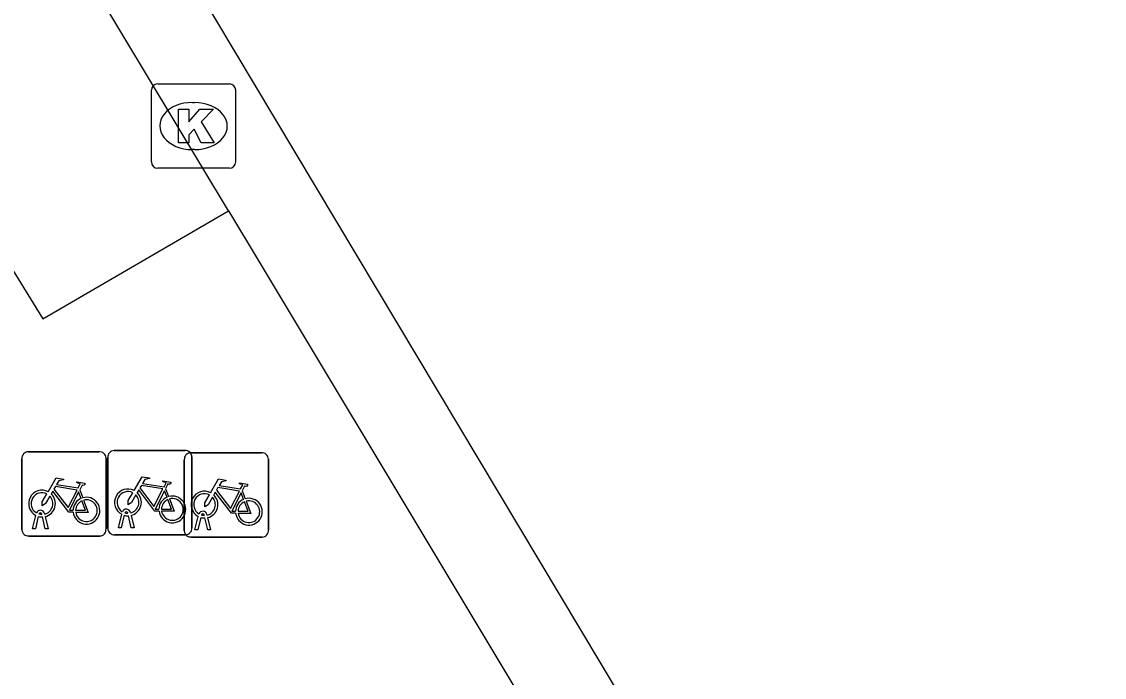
# Model space of a CAD drawing. Extents: x 160379 to 161131, y 383940 to 384849.
# Drawn here: x 161086.27 to 161099.13, y 384389.24 to 384397.03 of the extents above; entities that cross this region are included whole.
import ezdxf

# ---------------------------------------------------------------- set-up
doc = ezdxf.new("R2010")
doc.units = 0
for name, color, linetype in [('IMGEO_Fietsenrek', 7, 'Continuous'), ('IMGEO_Fietspad_gesloten', 7, 'Continuous'), ('IMGEO_Fietspad_open', 7, 'Continuous'), ('IMGEO_Kolk', 7, 'Continuous'), ('IMGEO_Voetpad_open', 7, 'Continuous')]:
    doc.layers.add(name, color=color, linetype=linetype)

msp = doc.modelspace()

# ---------------------------------------------------------------- linework, layer by layer
at = {"layer": 'IMGEO_Fietsenrek'}
for p, q in [((161086.348, 384391.922), (161087.189, 384391.922)), ((161087.189, 384391.922), (161086.348, 384391.922)), ((161087.368, 384391.936), (161088.209, 384391.936)), ((161088.209, 384391.936), (161087.368, 384391.936)), ((161088.277, 384391.91), (161089.118, 384391.91)), ((161089.118, 384391.91), (161088.277, 384391.91)), ((161086.273, 384390.997), (161086.273, 384391.838)), ((161086.273, 384391.838), (161086.273, 384390.997)), ((161087.273, 384391.847), (161087.273, 384391.006)), ((161087.273, 384391.006), (161087.273, 384391.847)), ((161087.293, 384391.011), (161087.293, 384391.852)), ((161087.293, 384391.852), (161087.293, 384391.011)), ((161088.202, 384390.985), (161088.202, 384391.826)), ((161088.202, 384391.826), (161088.202, 384390.985)), ((161088.293, 384391.861), (161088.293, 384391.02)), ((161088.293, 384391.02), (161088.293, 384391.861)), ((161089.202, 384391.835), (161089.202, 384390.994)), ((161089.202, 384390.994), (161089.202, 384391.835)), ((161086.96, 384391.471), (161086.996, 384391.376)), ((161087.98, 384391.485), (161088.016, 384391.39)), ((161088.889, 384391.459), (161088.925, 384391.364)), ((161086.4, 384391.006), (161086.439, 384391.166)), ((161086.469, 384391.154), (161086.434, 384391.006)), ((161086.511, 384391.178), (161086.51, 384391.182)), ((161086.552, 384391.006), (161086.518, 384391.148)), ((161086.542, 384391.189), (161086.543, 384391.182)), ((161086.55, 384391.152), (161086.585, 384391.006)), ((161087.42, 384391.02), (161087.459, 384391.18)), ((161087.489, 384391.168), (161087.454, 384391.02)), ((161087.531, 384391.192), (161087.53, 384391.196)), ((161087.572, 384391.02), (161087.538, 384391.162)), ((161087.562, 384391.203), (161087.563, 384391.196)), ((161087.57, 384391.166), (161087.605, 384391.02)), ((161088.329, 384390.994), (161088.368, 384391.154)), ((161088.398, 384391.142), (161088.363, 384390.994)), ((161088.44, 384391.166), (161088.439, 384391.17)), ((161088.481, 384390.994), (161088.447, 384391.136)), ((161088.471, 384391.177), (161088.472, 384391.17)), ((161088.479, 384391.14), (161088.514, 384390.994)), ((161086.434, 384391.006), (161086.4, 384391.006)), ((161086.585, 384391.006), (161086.552, 384391.006)), ((161087.454, 384391.02), (161087.42, 384391.02)), ((161087.605, 384391.02), (161087.572, 384391.02)), ((161088.363, 384390.994), (161088.329, 384390.994)), ((161088.514, 384390.994), (161088.481, 384390.994)), ((161087.198, 384390.922), (161086.357, 384390.922)), ((161086.357, 384390.922), (161087.198, 384390.922)), ((161088.218, 384390.936), (161087.377, 384390.936)), ((161087.377, 384390.936), (161088.218, 384390.936)), ((161089.127, 384390.91), (161088.286, 384390.91)), ((161088.286, 384390.91), (161089.127, 384390.91))]:
    msp.add_line(p, q, dxfattribs=at)
for points in [[(161087.606, 384391.462), (161087.701, 384391.626), (161087.787, 384391.612), (161087.789, 384391.603), (161087.733, 384391.592), (161087.706, 384391.547), (161087.962, 384391.506)], [(161086.586, 384391.448), (161086.681, 384391.612), (161086.767, 384391.598), (161086.769, 384391.589), (161086.713, 384391.578), (161086.686, 384391.533), (161086.942, 384391.492)], [(161086.929, 384391.467), (161086.672, 384391.508), (161086.655, 384391.479), (161086.822, 384391.259), (161086.929, 384391.467)], [(161086.942, 384391.492), (161086.967, 384391.541), (161086.961, 384391.545), (161086.938, 384391.549), (161086.926, 384391.556), (161086.925, 384391.559), (161086.927, 384391.564), (161087.022, 384391.549), (161087.024, 384391.539), (161087.014, 384391.526), (161087.002, 384391.52), (161086.988, 384391.526), (161086.96, 384391.471)], [(161087.949, 384391.481), (161087.692, 384391.522), (161087.675, 384391.493), (161087.842, 384391.273), (161087.949, 384391.481)], [(161087.962, 384391.506), (161087.987, 384391.555), (161087.981, 384391.559), (161087.958, 384391.563), (161087.946, 384391.57), (161087.945, 384391.573), (161087.947, 384391.578), (161088.042, 384391.563), (161088.044, 384391.553), (161088.034, 384391.54), (161088.022, 384391.534), (161088.008, 384391.54), (161087.98, 384391.485)], [(161088.515, 384391.436), (161088.61, 384391.6), (161088.696, 384391.586), (161088.698, 384391.577), (161088.642, 384391.566), (161088.615, 384391.521), (161088.871, 384391.48)], [(161088.858, 384391.455), (161088.601, 384391.496), (161088.584, 384391.467), (161088.751, 384391.247), (161088.858, 384391.455)], [(161088.871, 384391.48), (161088.896, 384391.529), (161088.89, 384391.533), (161088.867, 384391.537), (161088.855, 384391.544), (161088.854, 384391.547), (161088.856, 384391.552), (161088.951, 384391.537), (161088.953, 384391.527), (161088.943, 384391.514), (161088.931, 384391.508), (161088.917, 384391.514), (161088.889, 384391.459)], [(161086.607, 384391.396), (161086.555, 384391.306), (161086.515, 384391.281), (161086.516, 384391.328), (161086.571, 384391.422)], [(161086.882, 384391.204), (161086.832, 384391.204), (161086.641, 384391.455), (161086.622, 384391.423)], [(161086.977, 384391.369), (161086.947, 384391.446), (161086.838, 384391.228), (161086.881, 384391.228)], [(161087.627, 384391.41), (161087.575, 384391.32), (161087.535, 384391.294), (161087.536, 384391.342), (161087.591, 384391.436)], [(161087.902, 384391.218), (161087.852, 384391.218), (161087.661, 384391.469), (161087.642, 384391.437)], [(161087.997, 384391.383), (161087.967, 384391.46), (161087.858, 384391.242), (161087.901, 384391.242)], [(161088.536, 384391.384), (161088.484, 384391.294), (161088.444, 384391.269), (161088.445, 384391.316), (161088.5, 384391.41)], [(161088.811, 384391.192), (161088.761, 384391.192), (161088.57, 384391.443), (161088.551, 384391.411)], [(161088.906, 384391.357), (161088.876, 384391.434), (161088.767, 384391.216), (161088.81, 384391.216)], [(161086.911, 384391.228), (161087.031, 384391.227), (161086.987, 384391.341)], [(161087.007, 384391.348), (161087.062, 384391.203), (161086.912, 384391.203)], [(161087.931, 384391.242), (161088.051, 384391.241), (161088.007, 384391.355)], [(161088.027, 384391.362), (161088.082, 384391.217), (161087.932, 384391.217)], [(161088.84, 384391.216), (161088.96, 384391.215), (161088.916, 384391.329)], [(161088.936, 384391.336), (161088.991, 384391.191), (161088.841, 384391.191)]]:
    msp.add_lwpolyline(points, dxfattribs=at)
for centre, radius, start, end in [((161086.351, 384391.844), 0.0779, 92.4484, 184.2845), ((161086.351, 384391.844), 0.0779, 92.4484, 184.2845), ((161087.195, 384391.844), 0.0779, 2.4484, 94.2845), ((161087.195, 384391.844), 0.0779, 2.4484, 94.2845), ((161087.371, 384391.858), 0.0779, 92.4484, 184.2845), ((161087.371, 384391.858), 0.0779, 92.4484, 184.2845), ((161088.28, 384391.832), 0.0779, 92.4484, 184.2845), ((161088.28, 384391.832), 0.0779, 92.4484, 184.2845), ((161088.215, 384391.858), 0.0779, 2.4484, 94.2845), ((161088.215, 384391.858), 0.0779, 2.4484, 94.2845), ((161089.124, 384391.832), 0.0779, 2.4484, 94.2845), ((161089.124, 384391.832), 0.0779, 2.4484, 94.2845), ((161086.513, 384391.307), 0.159, 62.6766, 242.1369), ((161086.513, 384391.307), 0.129, 63.3192, 238.903), ((161086.513, 384391.307), 0.129, 283.6043, 43.4302), ((161086.513, 384391.307), 0.159, 283.5766, 46.6042), ((161087.04, 384391.223), 0.159, 113.3408, 178.3217), ((161087.04, 384391.223), 0.159, 187.0065, 105.7708), ((161087.533, 384391.321), 0.159, 62.6766, 242.1369), ((161087.533, 384391.321), 0.129, 63.3192, 238.903), ((161087.533, 384391.321), 0.129, 283.6043, 43.4302), ((161087.533, 384391.321), 0.159, 283.5766, 46.6042), ((161088.06, 384391.237), 0.159, 113.3408, 178.3217), ((161088.06, 384391.237), 0.159, 187.0065, 105.7708), ((161088.442, 384391.295), 0.159, 62.6766, 242.1369), ((161088.442, 384391.295), 0.129, 63.3192, 238.903), ((161088.442, 384391.295), 0.129, 283.6043, 43.4302), ((161088.442, 384391.295), 0.159, 283.5766, 46.6042), ((161088.969, 384391.211), 0.159, 187.0065, 105.7708), ((161087.04, 384391.223), 0.129, 113.923, 177.9556), ((161087.04, 384391.223), 0.129, 188.6715, 104.5883), ((161087.513, 384391.192), 0.0499, 12.8025, 158.6934), ((161088.06, 384391.237), 0.129, 113.923, 177.9556), ((161088.06, 384391.237), 0.129, 188.6715, 104.5883), ((161088.969, 384391.211), 0.159, 113.3408, 178.3217), ((161088.969, 384391.211), 0.129, 113.923, 177.9556), ((161088.969, 384391.211), 0.129, 188.6715, 104.5883), ((161086.493, 384391.178), 0.0499, 12.8025, 158.6934), ((161086.513, 384391.307), 0.159, 253.9967, 271.7867), ((161086.493, 384391.178), 0.0174, 12.8025, 163.4502), ((161086.513, 384391.307), 0.129, 253.415, 269.0204), ((161087.533, 384391.321), 0.159, 253.9967, 271.7867), ((161087.513, 384391.192), 0.0174, 12.8025, 163.4502), ((161087.533, 384391.321), 0.129, 253.415, 269.0204), ((161088.422, 384391.166), 0.0499, 12.8025, 158.6934), ((161088.442, 384391.295), 0.159, 253.9967, 271.7867), ((161088.422, 384391.166), 0.0174, 12.8025, 163.4502), ((161088.442, 384391.295), 0.129, 253.415, 269.0204), ((161086.351, 384391), 0.0779, 182.4484, 274.2845), ((161086.351, 384391), 0.0779, 182.4484, 274.2845), ((161087.195, 384391), 0.0779, 272.4484, 4.2845), ((161087.195, 384391), 0.0779, 272.4484, 4.2845), ((161087.371, 384391.014), 0.0779, 182.4484, 274.2845), ((161087.371, 384391.014), 0.0779, 182.4484, 274.2845), ((161088.28, 384390.988), 0.0779, 182.4484, 274.2845), ((161088.28, 384390.988), 0.0779, 182.4484, 274.2845), ((161088.215, 384391.014), 0.0779, 272.4484, 4.2845), ((161088.215, 384391.014), 0.0779, 272.4484, 4.2845), ((161089.124, 384390.988), 0.0779, 272.4484, 4.2845), ((161089.124, 384390.988), 0.0779, 272.4484, 4.2845)]:
    msp.add_arc(centre, radius, start, end, dxfattribs=at)
at = {"layer": 'IMGEO_Fietspad_gesloten'}
msp.add_lwpolyline([(161079.487, 384411.231), (161083.732, 384404.781), (161087.596, 384398.692), (161098.918, 384379.758)], dxfattribs=at)
at = {"layer": 'IMGEO_Fietspad_open'}
for points in [[(161088.726, 384394.782), (161086.839, 384397.924), (161083.315, 384403.535), (161082.836, 384404.298)], [(161088.726, 384394.782), (161089.091, 384394.175), (161095.813, 384382.982), (161099.126, 384377.372)]]:
    msp.add_lwpolyline(points, dxfattribs=at)
at = {"layer": 'IMGEO_Kolk'}
for p, q in [((161087.886, 384396.288), (161088.738, 384396.288)), ((161087.811, 384395.362), (161087.811, 384396.214)), ((161088.812, 384396.214), (161088.812, 384395.362)), ((161088.299, 384396.068), (161088.324, 384396.068)), ((161088.322, 384395.508), (161088.297, 384395.508)), ((161088.738, 384395.288), (161087.886, 384395.288))]:
    msp.add_line(p, q, dxfattribs=at)
for points in [[(161087.886, 384396.288), (161088.738, 384396.288)], [(161087.811, 384395.362), (161087.811, 384396.214)], [(161088.812, 384396.214), (161088.812, 384395.362)], [(161088.132, 384395.988), (161088.255, 384395.988), (161088.255, 384395.837), (161088.385, 384395.988), (161088.549, 384395.988), (161088.403, 384395.837), (161088.556, 384395.588), (161088.404, 384395.588), (161088.319, 384395.752), (161088.255, 384395.685), (161088.255, 384395.588), (161088.132, 384395.588), (161088.132, 384395.988)], [(161088.738, 384395.288), (161087.886, 384395.288)]]:
    msp.add_lwpolyline(points, dxfattribs=at)
for centre, start, end in [((161087.888, 384396.212), 91.552, 178.448), ((161087.888, 384396.212), 91.552, 178.448), ((161088.736, 384396.212), 1.552, 88.448), ((161088.736, 384396.212), 1.552, 88.448), ((161087.888, 384395.364), 181.552, 268.448), ((161087.888, 384395.364), 181.552, 268.448), ((161088.736, 384395.364), 271.552, 358.448), ((161088.736, 384395.364), 271.552, 358.448)]:
    msp.add_arc(centre, 0.0765, start, end, dxfattribs=at)
for centre, major_axis, ratio, start_param, end_param in [((161088.298, 384395.788), (-0.387, 0.002), 0.722429, 4.712389, 7.853982), ((161088.323, 384395.788), (-0.39, 0.002), 0.717154, 1.570796, 4.712389)]:
    msp.add_ellipse(centre, major_axis=major_axis, ratio=ratio, start_param=start_param, end_param=end_param, dxfattribs=at)
at = {"layer": 'IMGEO_Voetpad_open'}
msp.add_lwpolyline([(161082.836, 384404.298), (161080.691, 384402.946), (161086.524, 384393.501), (161088.726, 384394.782)], dxfattribs=at)

doc.saveas('drawing.dxf')
